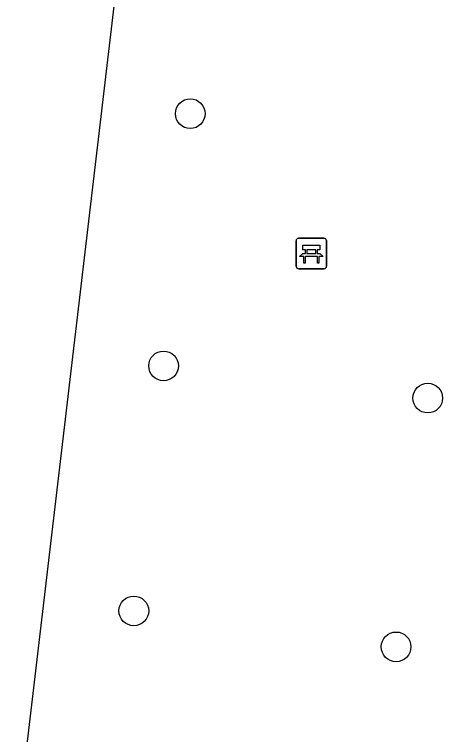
# Model space of a CAD drawing. Extents: x 157466 to 158888, y 383063 to 384677.
# Drawn here: x 157922.25 to 157936.36, y 384056.15 to 384079.88 of the extents above; entities that cross this region are included whole.
import ezdxf

# ---------------------------------------------------------------- set-up
doc = ezdxf.new("R2010")
doc.units = 0
for name, color, linetype in [('IMGEO_Bank', 7, 'Continuous'), ('IMGEO_Boom', 7, 'Continuous'), ('IMGEO_Voetpad_halfverhard', 7, 'Continuous')]:
    doc.layers.add(name, color=color, linetype=linetype)

msp = doc.modelspace()

# ---------------------------------------------------------------- linework, layer by layer
at = {"layer": 'IMGEO_Bank'}
for p, q in [((157931.607, 384072.502), (157932.448, 384072.502)), ((157932.448, 384072.502), (157931.607, 384072.502)), ((157931.532, 384071.577), (157931.532, 384072.418)), ((157931.532, 384072.418), (157931.532, 384071.577)), ((157932.532, 384072.427), (157932.532, 384071.586)), ((157932.532, 384071.586), (157932.532, 384072.427)), ((157931.841, 384072.008), (157931.841, 384072.114)), ((157931.885, 384072.114), (157931.885, 384072.008)), ((157932.173, 384072.12), (157931.891, 384072.12)), ((157931.891, 384072.002), (157932.173, 384072.002)), ((157932.179, 384072.008), (157932.179, 384072.114)), ((157932.223, 384072.114), (157932.223, 384072.008)), ((157932.229, 384071.9), (157931.836, 384071.9)), ((157932.457, 384071.502), (157931.616, 384071.502)), ((157931.616, 384071.502), (157932.457, 384071.502))]:
    msp.add_line(p, q, dxfattribs=at)
for points in [[(157931.835, 384072.12), (157931.749, 384072.12), (157931.749, 384072.281), (157932.312, 384072.281), (157932.312, 384072.12), (157932.229, 384072.12)], [(157931.779, 384071.9), (157931.637, 384071.9), (157931.749, 384072.002), (157931.835, 384072.002)], [(157932.229, 384072.002), (157932.312, 384072.002), (157932.424, 384071.9), (157932.285, 384071.9)], [(157931.829, 384071.893), (157931.829, 384071.686), (157931.786, 384071.686), (157931.786, 384071.893)], [(157932.279, 384071.893), (157932.279, 384071.686), (157932.235, 384071.686), (157932.235, 384071.893)]]:
    msp.add_lwpolyline(points, dxfattribs=at)
for centre, radius, start, end in [((157931.61, 384072.424), 0.0779, 92.4484, 184.2845), ((157931.61, 384072.424), 0.0779, 92.4484, 184.2845), ((157932.454, 384072.424), 0.0779, 2.4484, 94.2845), ((157932.454, 384072.424), 0.0779, 2.4484, 94.2845), ((157931.834, 384072.113), 0.00671, 2.8957, 87.1043), ((157931.834, 384072.009), 0.00671, 272.8957, 357.1043), ((157931.891, 384072.113), 0.00671, 92.8957, 177.1043), ((157931.891, 384072.009), 0.00671, 182.8957, 267.1043), ((157932.173, 384072.113), 0.00671, 2.8957, 87.1043), ((157932.173, 384072.009), 0.00671, 272.8957, 357.1043), ((157932.23, 384072.113), 0.00671, 92.8957, 177.1043), ((157932.23, 384072.009), 0.00671, 182.8957, 267.1043), ((157931.779, 384071.893), 0.00671, 2.8957, 87.1043), ((157931.836, 384071.893), 0.00671, 92.8957, 177.1043), ((157932.228, 384071.893), 0.00671, 2.8957, 87.1043), ((157932.285, 384071.893), 0.00671, 92.8957, 177.1043), ((157931.61, 384071.58), 0.0779, 182.4484, 274.2845), ((157931.61, 384071.58), 0.0779, 182.4484, 274.2845), ((157932.454, 384071.58), 0.0779, 272.4484, 4.2845), ((157932.454, 384071.58), 0.0779, 272.4484, 4.2845)]:
    msp.add_arc(centre, radius, start, end, dxfattribs=at)
at = {"layer": 'IMGEO_Boom'}
for centre in [(157928.042, 384076.61), (157927.163, 384068.297), (157935.866, 384067.238), (157926.184, 384060.226), (157934.823, 384059.041)]:
    msp.add_circle(centre, 0.489, dxfattribs=at)
at = {"layer": 'IMGEO_Voetpad_halfverhard'}
msp.add_lwpolyline([(157931.327, 384129.374), (157916.073, 384000), (157915.798, 383997.668)], dxfattribs=at)

doc.saveas('drawing.dxf')
